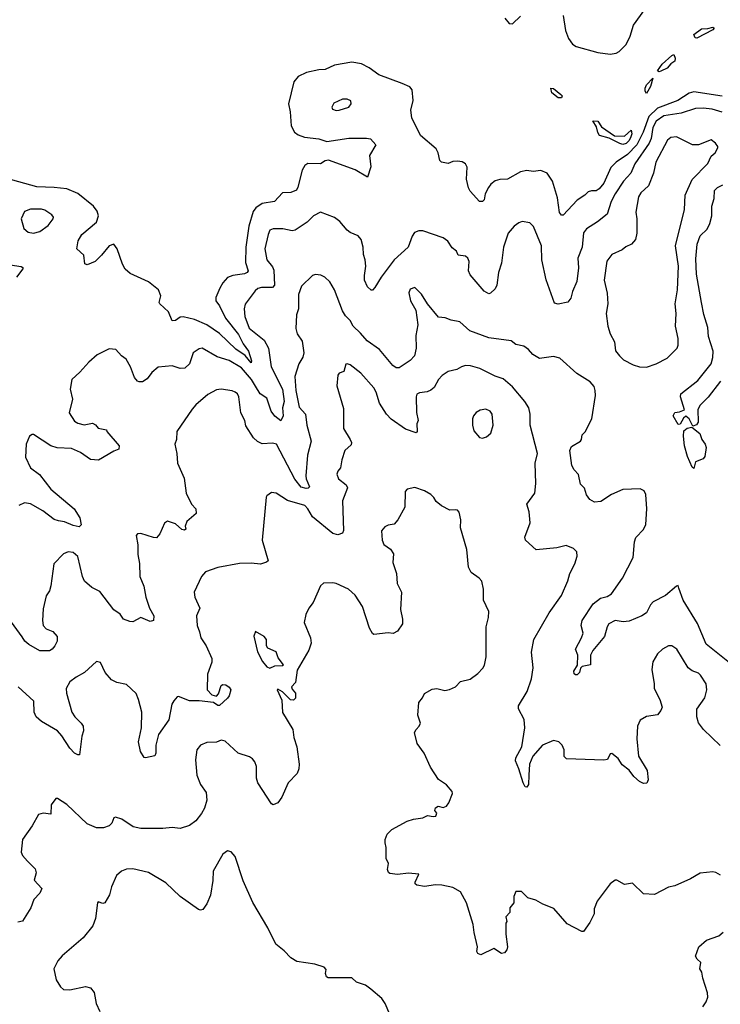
# Model space of a CAD drawing. Extents: x 2133461 to 2293071, y 753526 to 916327.
# Tile 435 of 459: x 2259296 to 2263743, y 873930 to 880179. Entities that reach past the tile are written whole.
import ezdxf

# ---------------------------------------------------------------- set-up
doc = ezdxf.new("R2010")
doc.units = 0

msp = doc.modelspace()

# ---------------------------------------------------------------- linework, layer by layer
at = {"layer": '0CON10XD'}
for points in [[(2262746.4, 880205), (2262761.7, 880111.7), (2262780.5, 880060.5), (2262804.3, 880024.3), (2262829.5, 880009.5), (2262965, 879970), (2263045, 879961.5), (2263082.6, 879967.4), (2263102, 879978), (2263145, 880021.2), (2263170.6, 880075), (2263192.7, 880145), (2263263.3, 880245)], [(2262375, 880189.2), (2262403.8, 880155), (2262425, 880152.5), (2262475, 880201.1)], [(2263595, 880062.5), (2263583.6, 880063.6), (2263576, 880085), (2263625, 880121.9), (2263665, 880122.5), (2263695, 880131.2), (2263703.3, 880125), (2263695, 880114.4), (2263595, 880062.5)], [(2263755, 879694.8), (2263575, 879721.7), (2263545, 879713.3), (2263473.6, 879666.4), (2263345, 879618), (2263290.1, 879565), (2263253.6, 879465), (2263214.1, 879385), (2263155, 879322.8), (2263082.7, 879275), (2263048.2, 879241.8), (2263005, 879142.2), (2262975, 879105.5), (2262955, 879093.8), (2262925, 879093.8), (2262905, 879086.7), (2262884.3, 879065), (2262835, 879034.5), (2262745, 878938.6), (2262735, 878939.2), (2262722.5, 878955), (2262709.4, 879049.4), (2262677.3, 879155), (2262645.3, 879205.3), (2262605, 879222.2), (2262555, 879215.4), (2262515, 879222.2), (2262475, 879213.3), (2262392.4, 879167.6), (2262344.3, 879165.7), (2262315, 879157.5), (2262285.8, 879135), (2262271.9, 879115), (2262250, 879075), (2262243.8, 879035), (2262235, 879026.2), (2262215, 879026.2), (2262155, 879091.2), (2262145, 879112.5), (2262132.7, 879167.3), (2262135.7, 879244.3), (2262125, 879264), (2262105, 879277.1), (2262075, 879281.4), (2262045, 879279.2), (2262015, 879266.2), (2261974.2, 879274.2), (2261964, 879285), (2261952.9, 879335), (2261940.3, 879360.3), (2261840.6, 879445), (2261785.4, 879555.4), (2261780, 879605), (2261794.6, 879665.4), (2261786.8, 879735), (2261772.9, 879752.9), (2261723.8, 879773.8), (2261575, 879829.6), (2261515, 879873.2), (2261465, 879899.7), (2261405, 879908.7), (2261295, 879889.6), (2261235, 879863.9), (2261195, 879861.8), (2261116.2, 879845), (2261065, 879819.1), (2261037.5, 879785), (2261003.2, 879645), (2261014, 879595), (2261019.8, 879505), (2261040.4, 879465), (2261065, 879448.8), (2261105, 879434.7), (2261195, 879423.9), (2261245, 879405.8), (2261385, 879427.1), (2261498, 879428), (2261522.5, 879422.5), (2261556.7, 879385), (2261517.5, 879317.5), (2261526, 879245), (2261505, 879180), (2261425.6, 879225.6), (2261256.9, 879286.9), (2261235, 879284.4), (2261205, 879264.6), (2261125, 879267.3), (2261106.6, 879253.4), (2261090, 879225), (2261062.7, 879117.3), (2261052.7, 879097.3), (2261018, 879082), (2260965, 879080.8), (2260914.1, 879025.9), (2260835, 879012.2), (2260794.6, 878985.4), (2260778.8, 878961.2), (2260751.2, 878868.8), (2260731.4, 878735), (2260729, 878639), (2260746.4, 878585), (2260740.6, 878575), (2260723.6, 878566.4), (2260648.8, 878555), (2260615, 878542.9), (2260585, 878508.2), (2260567.1, 878475), (2260540.5, 878415), (2260541.1, 878395), (2260563.9, 878363.9), (2260602.9, 878285), (2260685, 878180.3), (2260715, 878121.8), (2260748.4, 878075), (2260768.2, 878015), (2260765, 878001.9), (2260727.9, 878047.9), (2260667.4, 878087.4), (2260565, 878186.9), (2260485, 878243.2), (2260405, 878277.2), (2260335, 878292.5), (2260315, 878290.9), (2260285, 878270.9), (2260265, 878267.8), (2260240, 878325), (2260185.5, 878375.5), (2260181.9, 878385), (2260192.9, 878427.1), (2260176.8, 878465), (2260115, 878516.3), (2259997.7, 878567.7), (2259965.6, 878595), (2259948.1, 878628.1), (2259915, 878725.8), (2259895, 878755.6), (2259864.3, 878745), (2259815.4, 878684.6), (2259774.6, 878645.4), (2259725, 878624.2), (2259710, 878630), (2259703.8, 878685), (2259658.8, 878725), (2259667.5, 878775), (2259690.6, 878815), (2259783.3, 878895), (2259797.7, 878935), (2259788.2, 878965), (2259765.3, 878995), (2259665, 879075.3), (2259595, 879105.3), (2259515.2, 879115.2), (2259405, 879118.8), (2259215, 879171.1)], [(2263355, 879848.8), (2263344, 879855), (2263375, 879896.9), (2263435, 879952.5), (2263447.7, 879957.7), (2263457.1, 879935), (2263454.3, 879915), (2263430.3, 879899.7), (2263405, 879871.1), (2263365, 879852.5), (2263355, 879848.8)], [(2263275, 879710), (2263265.9, 879725.9), (2263265.8, 879745), (2263275, 879765.8), (2263315, 879807.5), (2263300, 879755), (2263275, 879710)], [(2262735, 879682.5), (2262715, 879684.2), (2262675, 879714), (2262667.5, 879745), (2262685, 879742), (2262732, 879705), (2262739.2, 879695), (2262735, 879682.5)], [(2261305, 879602), (2261325, 879604.2), (2261385.8, 879624.2), (2261400, 879645), (2261397.5, 879665), (2261375, 879673.8), (2261345, 879673.8), (2261291.2, 879648.8), (2261276.7, 879625), (2261281.7, 879611.7), (2261305, 879602)], [(2263755, 879593.3), (2263691.3, 879611.3), (2263635, 879617.5), (2263585, 879614.6), (2263495, 879586.5), (2263385, 879568.6), (2263336.1, 879535), (2263316, 879494), (2263304.8, 879425), (2263291.4, 879395), (2263201.8, 879265), (2263175.3, 879205), (2263128.8, 879155), (2263075.2, 879074.8), (2263050, 879025), (2263025, 878946), (2262964.7, 878895.3), (2262895, 878852.9), (2262875, 878826.2), (2262865.5, 878734.5), (2262838.6, 878665), (2262844.3, 878605), (2262832.1, 878517.9), (2262804.3, 878455), (2262795, 878412.5), (2262775, 878386.7), (2262715, 878373.8), (2262690.3, 878380.3), (2262638, 878528), (2262610.8, 878655), (2262607.8, 878745), (2262557.4, 878867.4), (2262535, 878890.8), (2262485, 878897.5), (2262465, 878890.8), (2262435, 878868.6), (2262396, 878824), (2262366.7, 878735), (2262355.4, 878635), (2262336.5, 878575), (2262325.6, 878494.4), (2262315, 878470), (2262285, 878442.5), (2262275, 878440), (2262245, 878456.2), (2262155, 878560), (2262144.2, 878585), (2262150, 878645), (2262140, 878665), (2262125, 878677.5), (2262080, 878685), (2262069.3, 878709.3), (2262042.3, 878732.3), (2262014.4, 878774.4), (2261985, 878795.6), (2261855, 878840), (2261830.7, 878839.3), (2261801.7, 878828.3), (2261786.7, 878805), (2261762.5, 878735), (2261672.9, 878655), (2261591.4, 878545), (2261551.4, 878478.6), (2261535, 878462.5), (2261527, 878463), (2261503.4, 878483.4), (2261485.7, 878525.7), (2261484.4, 878555.6), (2261494.1, 878615.9), (2261490, 878655), (2261478.2, 878688.2), (2261476.8, 878735), (2261463.1, 878785), (2261445, 878808), (2261395, 878828.8), (2261375, 878843.8), (2261328.3, 878898.3), (2261294.2, 878924.2), (2261205, 878957.5), (2261162, 878935), (2261120.8, 878895), (2261045, 878844.2), (2261025, 878840), (2260967.3, 878852.7), (2260905, 878851.4), (2260885, 878843.8), (2260874.2, 878815.8), (2260851.4, 878725), (2260865.6, 878655), (2260900.5, 878610.5), (2260908.5, 878588.5), (2260914.7, 878495.3), (2260901.4, 878478.6), (2260831.5, 878478.5), (2260807.7, 878472.3), (2260790.8, 878459.2), (2260726.7, 878373.3), (2260721.2, 878345), (2260724.6, 878295.4), (2260751.9, 878221.9), (2260848.5, 878145), (2260876.4, 878095), (2260891.6, 877975), (2260964.9, 877835), (2260974.9, 877755.1), (2260964.3, 877715), (2260968.3, 877665), (2260955, 877633.8), (2260915, 877663.1), (2260892.3, 877695), (2260865, 877777.1), (2260822.5, 877805), (2260793, 877853)], [(2263125, 879387.5), (2263105, 879392.9), (2263037.8, 879427.8), (2262976.7, 879445), (2262965, 879462.5), (2262958.3, 879498.3), (2262933.3, 879536.7), (2262966, 879535), (2262990.3, 879500.3), (2263072.1, 879442.1), (2263135, 879439.2), (2263177.3, 879477.3), (2263181.1, 879455), (2263176, 879435), (2263165, 879413.3), (2263145, 879394.5), (2263125, 879387.5)], [(2263275, 877974.2), (2263335.5, 877994.5), (2263405, 878030.8), (2263468.8, 878095), (2263475.9, 878114.1), (2263475.7, 878155), (2263458.1, 878235), (2263462.2, 878315), (2263457.8, 878375), (2263470.8, 878465), (2263478.9, 878615), (2263459.1, 878745), (2263516.5, 878975), (2263519.6, 879065), (2263564.4, 879165), (2263665, 879266), (2263685, 879312.5), (2263710, 879335), (2263726.7, 879365), (2263726.7, 879375), (2263713.3, 879395), (2263685, 879416.7), (2263605, 879384), (2263566, 879384), (2263465, 879436.4), (2263428.6, 879431.4), (2263407.8, 879415), (2263334.7, 879275), (2263319.2, 879205), (2263288.5, 879125), (2263239.8, 879080.2), (2263223.6, 879055), (2263207.6, 878957.6), (2263213.5, 878915), (2263213.1, 878825), (2263205.6, 878784.4), (2263180, 878755), (2263143, 878737), (2263121.3, 878718.7), (2263055, 878690), (2263024, 878646), (2263007, 878527), (2263025.4, 878444.6), (2263030, 878375), (2263019.4, 878315), (2263029.2, 878235), (2263044, 878185), (2263072, 878135), (2263078.3, 878078.3), (2263103.3, 878045), (2263129.5, 878019.5), (2263189.7, 877989.7), (2263230, 877975), (2263275, 877974.2)], [(2263745, 877885.8), (2263665.8, 877784.2), (2263615, 877733.3), (2263600, 877705), (2263602, 877625), (2263592.7, 877607.3), (2263570, 877600), (2263545, 877646.7), (2263525, 877662.5), (2263509.3, 877650.7), (2263488.3, 877611.7), (2263475, 877610), (2263444.2, 877665), (2263455, 877686), (2263485, 877690), (2263517, 877703), (2263490, 877785), (2263493.8, 877805), (2263601.7, 877888.3), (2263684.4, 877995), (2263695.3, 878034.7), (2263698.2, 878075), (2263669.2, 878169.3), (2263663.9, 878225), (2263637.9, 878307.9), (2263625, 878383.8), (2263591.3, 878565), (2263588.3, 878661.7), (2263596.1, 878755), (2263615, 878807.1), (2263659.8, 878850.2), (2263677.7, 878885), (2263688.9, 878935), (2263689.3, 878995), (2263703.3, 879045), (2263705.6, 879095), (2263725, 879113.3), (2263759, 879131)], [(2259385, 878824.4), (2259423.3, 878835), (2259476.3, 878873.7), (2259508, 878915), (2259510, 878925), (2259501.2, 878941.2), (2259455, 878971.4), (2259435, 878976.7), (2259365, 878975.7), (2259327.3, 878962.7), (2259306.7, 878915), (2259322, 878855), (2259349.7, 878829.7), (2259385, 878824.4)], [(2259235, 878624.3), (2259305, 878612.5), (2259316.4, 878606.4), (2259317, 878597), (2259276.7, 878545)], [(2263480.8, 876570.8), (2263475, 876587.5), (2263465, 876583.3), (2263394.7, 876525.3), (2263318.1, 876485), (2263300.5, 876465), (2263275.6, 876415), (2263245, 876395.5), (2263165, 876360.9), (2263126.8, 876356.8), (2263075, 876366), (2263036, 876345), (2263024.6, 876325.4), (2263009.2, 876265), (2262935, 876176.2), (2262918.8, 876145), (2262918.8, 876085), (2262866.1, 876073.9), (2262856.7, 876063.3), (2262850, 876035), (2262835, 876021.4), (2262825, 876020.8), (2262815, 876026.7), (2262812.7, 876045), (2262836.7, 876083.3), (2262840, 876145), (2262824, 876185), (2262863.1, 876255), (2262872.9, 876285), (2262860, 876335), (2262865.6, 876365), (2262937.3, 876472.7), (2262982.3, 876507.7), (2263025, 876519.2), (2263053.7, 876536.3), (2263121.5, 876635), (2263190, 876765), (2263199.2, 876865), (2263207.5, 876892.5), (2263255, 876944.3), (2263270, 876975), (2263277.8, 877075), (2263270, 877165), (2263259.7, 877189.7), (2263235, 877202), (2263125, 877198.1), (2263053.6, 877166.4), (2262985, 877120.8), (2262945, 877116.2), (2262914.2, 877134.2), (2262894.5, 877164.5), (2262882.2, 877205), (2262855, 877231.2), (2262843.3, 877293.3), (2262815, 877323.3), (2262800.3, 877350.3), (2262789.2, 877445), (2262798.6, 877471.4), (2262856.7, 877505), (2262863.3, 877515), (2262866.4, 877543.6), (2262885, 877562.5), (2262928.1, 877645), (2262950.6, 877795), (2262950, 877825), (2262942.1, 877852.1), (2262918.3, 877881.7), (2262833.6, 877933.6), (2262725, 878032), (2262685, 878042), (2262595, 878028.6), (2262553.9, 878053.9), (2262525, 878085.7), (2262496.2, 878106.2), (2262445, 878118), (2262415, 878140.8), (2262275, 878159.4), (2262153.3, 878205), (2262090.6, 878260.6), (2262035, 878271.9), (2261997.9, 878287.9), (2261955, 878291.2), (2261885.7, 878375.7), (2261846.7, 878436.7), (2261805, 878478.8), (2261775, 878468.8), (2261765.8, 878445), (2261776, 878395), (2261810, 878335), (2261823.6, 878243.6), (2261810, 878175), (2261813.1, 878095), (2261801.9, 878045), (2261775, 878015.6), (2261705, 877968.6), (2261685, 877969.2), (2261665, 877984.2), (2261580, 878085), (2261501.7, 878141.7), (2261460.5, 878190.5), (2261412, 878235), (2261395, 878270), (2261365, 878300), (2261345, 878332), (2261294.5, 878464.5), (2261264, 878515), (2261234.1, 878544.1), (2261207.7, 878557.7), (2261175, 878561.2), (2261155, 878556), (2261085, 878488.8), (2261066.4, 878435), (2261065.5, 878344.5), (2261054, 878305), (2261048.3, 878218.3), (2261058, 878185), (2261088.3, 878138.3), (2261099.2, 878065), (2261092.6, 878037.4), (2261068.2, 877995), (2261043.8, 877915), (2261049.2, 877825), (2261069.7, 877719.7), (2261110, 877675), (2261118.9, 877605), (2261146.5, 877503.5), (2261123.3, 877415), (2261111.8, 877285), (2261113.8, 877265), (2261135.4, 877215), (2261127.5, 877205), (2261115, 877203.3), (2261083.3, 877213.3), (2261042.2, 877262.2), (2260925.8, 877485), (2260902.1, 877492.1), (2260835, 877488.1), (2260805, 877502.5), (2260780, 877525), (2260731.5, 877601.5), (2260724.6, 877635), (2260700.8, 877685), (2260687.8, 877785), (2260678.6, 877805), (2260665, 877815.7), (2260645, 877824.3), (2260575.9, 877834.1), (2260545, 877830.8), (2260490.5, 877799.5), (2260414, 877735), (2260391.8, 877708.2), (2260294.4, 877565.6), (2260292, 877515), (2260280.8, 877485), (2260294.4, 877425), (2260297.5, 877365), (2260340.2, 877270.2), (2260353.5, 877173.5), (2260387.5, 877105), (2260413.8, 877075), (2260416.7, 877045), (2260357.5, 876995), (2260347.5, 876965), (2260350, 876945), (2260341.7, 876938.3), (2260325, 876943.3), (2260285, 876978.8), (2260235, 876996.7), (2260215, 876983.3), (2260185, 876916.7), (2260165, 876891.2), (2260145, 876892), (2260065, 876918), (2260043.8, 876916.2), (2260036.7, 876905), (2260045.5, 876845.5), (2260045.7, 876785), (2260057.9, 876727.9), (2260059.1, 876645), (2260084.5, 876584.5), (2260097.9, 876515), (2260120.6, 876445), (2260148.2, 876395), (2260145.8, 876365), (2260125, 876359.4), (2260065.8, 876385.8), (2260015, 876356.7), (2259995, 876358.6), (2259955.5, 876375.5), (2259935, 876406), (2259893.8, 876433.8), (2259805, 876550), (2259755, 876575.8), (2259708.6, 876615), (2259694.5, 876645), (2259665, 876772), (2259635, 876797.8), (2259605, 876802.5), (2259575, 876788.8), (2259512.5, 876725), (2259494.3, 876585.7), (2259486, 876555), (2259465, 876522.5), (2259445, 876440), (2259440.6, 876365), (2259446, 876335), (2259465, 876313.8), (2259505.8, 876295.8), (2259533.3, 876265), (2259533.3, 876235), (2259518.8, 876205), (2259503.3, 876185), (2259485.8, 876174.2), (2259425, 876174), (2259355, 876213.3), (2259329.4, 876235), (2259311.8, 876261.8), (2259244.5, 876355)], [(2260793, 877853), (2260767.4, 877895), (2260705, 877969.7), (2260625, 878015.8), (2260549.4, 878039.4), (2260455, 878094.2), (2260435, 878090), (2260398, 878065), (2260373.6, 877995), (2260345, 877967.5), (2260315, 877964.5), (2260265, 877981.9), (2260175, 877973.8), (2260135, 877940), (2260105, 877898.8), (2260075, 877881.2), (2260055, 877880), (2260043.3, 877885), (2260025, 877907.5), (2260000, 877975), (2259973.3, 878025), (2259942.5, 878045), (2259906.1, 878086.1), (2259865, 878091.2), (2259788.3, 878051.7), (2259735, 878006), (2259678.7, 877941.3), (2259627.5, 877895), (2259617.5, 877835), (2259631.7, 877771.7), (2259610, 877685), (2259645, 877631.9), (2259665, 877618.1), (2259705, 877608.1), (2259758.3, 877618.3), (2259777.7, 877607.7), (2259795, 877587.5), (2259847, 877577), (2259850, 877565), (2259927.5, 877475), (2259925, 877452.5), (2259895, 877441.2), (2259797.3, 877382.7), (2259745, 877386.9), (2259682, 877432), (2259625, 877457.7), (2259535, 877462), (2259494.7, 877474.7), (2259385, 877546), (2259375, 877546.2), (2259358.8, 877535), (2259337.5, 877485), (2259332.6, 877402.6), (2259364.4, 877335), (2259421.6, 877291.6), (2259495, 877199.4), (2259643.1, 877075), (2259677.6, 877017.6), (2259686, 876974), (2259675, 876961.2), (2259635, 876968.9), (2259581.9, 876991.9), (2259542.4, 876997.6), (2259515, 877006.9), (2259443, 877063), (2259365, 877107.1), (2259327.4, 877112.6), (2259290, 877095)], [(2263743.4, 875573.4), (2263636, 875675), (2263605.7, 875715.7), (2263594.3, 875755), (2263595, 875802.5), (2263644.3, 875875), (2263658.6, 875925), (2263652.9, 875965), (2263618.2, 876018.2), (2263605, 876031.1), (2263565, 876046.4), (2263540, 876065), (2263467.5, 876185), (2263435, 876204.2), (2263415, 876205.8), (2263377, 876183), (2263345, 876153.8), (2263315.9, 876104.1), (2263309.2, 876055), (2263324, 875965), (2263322.9, 875935), (2263359.2, 875865), (2263374, 875815), (2263366.7, 875795), (2263345, 875766.7), (2263275, 875756), (2263235, 875733.3), (2263218.6, 875695), (2263214.4, 875615), (2263224.2, 875505), (2263278.8, 875415), (2263286.2, 875355), (2263276.4, 875333.6), (2263255, 875331.2), (2263230, 875345), (2263195, 875376.2), (2263165, 875416.2), (2263120.6, 875450.6), (2263095, 875490), (2263055, 875522.5), (2263045, 875520), (2263026.4, 875483.6), (2263005, 875480), (2262768, 875488), (2262752.7, 875502.7), (2262753.1, 875545), (2262740, 875575), (2262718.8, 875595), (2262685, 875603.8), (2262614.2, 875575), (2262552.9, 875505), (2262533.1, 875455), (2262527.1, 875385), (2262526, 875325), (2262515, 875307.5), (2262505, 875310), (2262491.2, 875335), (2262465.6, 875425), (2262442.5, 875475), (2262445.7, 875494.3), (2262484.4, 875565), (2262503.5, 875685), (2262498, 875738), (2262462, 875805), (2262462, 875825), (2262516.9, 875915), (2262544.4, 875995), (2262555.5, 876065), (2262545.7, 876165.7), (2262559.4, 876245), (2262657.5, 876415), (2262734.6, 876525.4), (2262775, 876618.8), (2262788.5, 876665), (2262819.5, 876725), (2262834.5, 876775), (2262831.7, 876801.7), (2262812.4, 876822.4), (2262765, 876841.1), (2262705, 876827.9), (2262574.4, 876814.4), (2262506.8, 876876.8), (2262502.9, 876895), (2262536.6, 876986.6), (2262530, 877055), (2262516, 877105), (2262565.4, 877174.6), (2262573.2, 877235), (2262568.9, 877365), (2262583.1, 877425), (2262536.9, 877605), (2262535.8, 877675), (2262527.5, 877715), (2262502.5, 877755), (2262425, 877849.4), (2262365, 877900.6), (2262315, 877917.5), (2262216.7, 877965), (2262157.3, 877982.7), (2262125, 877985.5), (2262101.2, 877975), (2262071.5, 877958.5), (2262015, 877945.8), (2261978.7, 877921.3), (2261955, 877896), (2261927.1, 877845), (2261905, 877827.1), (2261883.4, 877816.6), (2261835, 877811.4), (2261817.7, 877802.3), (2261812.5, 877785), (2261815.7, 877685.7), (2261825.9, 877635.9), (2261818, 877615), (2261818.8, 877565), (2261813, 877557), (2261745, 877579.5), (2261653.6, 877643.6), (2261625.6, 877675), (2261580, 877745), (2261559.2, 877815), (2261545, 877842.9), (2261462, 877935), (2261395, 877988), (2261375, 877995.8), (2261367.5, 877992.5), (2261353.6, 877946.4), (2261325, 877936.2), (2261315, 877922.5), (2261308.8, 877855), (2261352.4, 877712.4), (2261352.5, 877585), (2261394.2, 877515), (2261402, 877495), (2261399.4, 877480.6), (2261360.4, 877445), (2261341.4, 877385), (2261333.3, 877335), (2261315, 877313.3), (2261309.4, 877295), (2261319.4, 877265), (2261367.6, 877227.6), (2261377, 877207), (2261345.3, 877124.7), (2261352, 876938), (2261345, 876920.8), (2261315, 876910), (2261285, 876918.6), (2261154.6, 877024.6), (2261125.7, 877075), (2261105.3, 877095.3), (2260997.3, 877127.3), (2260923.9, 877173.9), (2260895, 877177.5), (2260865, 877157.5), (2260861.7, 877148.3), (2260835.8, 876875), (2260872.5, 876745), (2260863.6, 876736.4), (2260825.8, 876724.2), (2260765, 876729.6), (2260691.7, 876728.3), (2260555, 876701.5), (2260475.5, 876674.5), (2260450, 876645), (2260404.2, 876545), (2260408.6, 876515), (2260440.8, 876445), (2260418.1, 876395), (2260422.5, 876335), (2260438.6, 876295), (2260445.8, 876255), (2260479.2, 876205), (2260515.6, 876125), (2260515, 876102.5), (2260488.8, 876025), (2260485.6, 875925), (2260515, 875894), (2260545, 875886.2), (2260558.6, 875901.4), (2260576.2, 875953.8), (2260585, 875960), (2260605, 875957.5), (2260625, 875943.8), (2260635.7, 875925.7), (2260625, 875888.8), (2260615, 875872), (2260565, 875827.5), (2260555, 875827.5), (2260526.1, 875846.1), (2260435, 875857.1), (2260375, 875855.7), (2260305, 875884), (2260295, 875881.2), (2260275, 875856), (2260261.1, 875835), (2260242.9, 875735), (2260178.5, 875641.5), (2260161.4, 875575), (2260160.8, 875525), (2260155, 875507.5), (2260095, 875493.3), (2260086.4, 875496.4), (2260064.2, 875535), (2260050.8, 875595), (2260069.2, 875685), (2260071.5, 875785), (2260051.4, 875865), (2260035, 875903.3), (2259975, 875960.8), (2259912.1, 875972.1), (2259878.7, 875988.7), (2259838.8, 876035), (2259808.8, 876098.8), (2259785, 876106.7), (2259708.8, 876035), (2259655, 876006.7), (2259615, 875975.7), (2259591.4, 875935), (2259594.4, 875905), (2259627.8, 875785), (2259645.7, 875755), (2259686.7, 875715), (2259698.8, 875695), (2259701.2, 875665), (2259691.2, 875631.2), (2259676.4, 875513.6), (2259665, 875512.5), (2259645, 875523.3), (2259615, 875556.7), (2259564.3, 875634.3), (2259536.2, 875665), (2259435, 875724), (2259400, 875755), (2259388.6, 875785), (2259387.1, 875855), (2259287.5, 875945)], [(2262235, 877522.5), (2262258.3, 877531.7), (2262285.8, 877554.2), (2262302.5, 877605), (2262295.8, 877675), (2262283.3, 877695), (2262255, 877708), (2262219.5, 877700.5), (2262194.2, 877685.8), (2262176.7, 877665), (2262171.2, 877645), (2262170, 877605), (2262179.3, 877569.3), (2262215, 877527.5), (2262235, 877522.5)], [(2263575, 877330), (2263565, 877340), (2263535, 877407.5), (2263515.7, 877475), (2263509.2, 877535), (2263511.2, 877568.8), (2263534, 877586), (2263563.3, 877593.3), (2263613, 877553), (2263626, 877515), (2263648, 877485), (2263653.8, 877465), (2263645, 877407.5), (2263635, 877392.5), (2263585, 877372.5), (2263575, 877330)], [(2263745, 874748.8), (2263715, 874766.7), (2263695, 874771.2), (2263615, 874763.3), (2263555, 874726.7), (2263455, 874682.5), (2263415, 874673.3), (2263325, 874626.7), (2263255, 874631.4), (2263185, 874698.8), (2263135, 874690), (2263087, 874717), (2263075, 874717.5), (2263043.3, 874695), (2262961.2, 874585), (2262943.6, 874536.4), (2262942.5, 874505), (2262915, 874450), (2262875, 874392.5), (2262865, 874392.5), (2262771.2, 874441.2), (2262687.6, 874537.6), (2262617.5, 874565), (2262571.7, 874591.7), (2262522.5, 874605), (2262482.5, 874645), (2262445, 874646.2), (2262433.8, 874615), (2262432.5, 874575), (2262408.3, 874541.7), (2262407, 874513), (2262382.5, 874485), (2262387.5, 874455), (2262382.5, 874445), (2262382.5, 874375), (2262392, 874295), (2262388.8, 874275), (2262373.2, 874256.8), (2262355, 874252), (2262305, 874284), (2262223.6, 874243.6), (2262205, 874253.3), (2262198.8, 874265), (2262202, 874295), (2262180, 874385), (2262175, 874437.5), (2262132.5, 874575), (2262095, 874644.2), (2262045, 874671.5), (2261975, 874685.5), (2261935, 874688.5), (2261865, 874678.5), (2261816.1, 874686.1), (2261806.7, 874695), (2261806.7, 874705), (2261830, 874755), (2261765, 874761.5), (2261695, 874753.3), (2261645, 874760), (2261636.4, 874766.4), (2261631.2, 874785), (2261637, 874823), (2261623.3, 874855), (2261623.3, 874925), (2261616.7, 874955), (2261616.7, 874975), (2261629.3, 875010.7), (2261659.5, 875040.5), (2261755, 875093.3), (2261795, 875106), (2261855.7, 875114.3), (2261885, 875128.8), (2261921.7, 875121.7), (2261936.7, 875125), (2261943.6, 875143.6), (2261930.7, 875160.7), (2261935, 875177.5), (2261951.7, 875188.3), (2261985, 875180), (2262005, 875186.7), (2262020.7, 875209.3), (2262043, 875267), (2262040.7, 875280.7), (2262005, 875322.5), (2261955, 875357.5), (2261903.3, 875435), (2261864.1, 875524.1), (2261820, 875585), (2261803.3, 875655), (2261812.5, 875675), (2261832.5, 875695), (2261840, 875715), (2261823.8, 875765), (2261828.8, 875845), (2261852.5, 875875), (2261865, 875902.5), (2261915, 875930), (2261945, 875933.8), (2261995, 875922.5), (2262025, 875928), (2262063.3, 875945), (2262095, 875978.8), (2262155.9, 875994.1), (2262205, 876028.8), (2262236.8, 876063.2), (2262247, 876083), (2262257.5, 876135), (2262258.1, 876325), (2262272.5, 876385), (2262273.9, 876423.9), (2262240.8, 876495), (2262240.8, 876565), (2262228.8, 876615), (2262213.3, 876635), (2262161.3, 876671.3), (2262144.2, 876705), (2262133.6, 876816.4), (2262094.4, 876955), (2262096.9, 877005), (2262085, 877053.3), (2262075, 877066.2), (2262065, 877068.8), (2262025.9, 877065.9), (2261974.3, 877094.3), (2261940.5, 877120.5), (2261925, 877147.5), (2261906.7, 877165), (2261865, 877188.8), (2261805, 877210), (2261755, 877200), (2261743.3, 877185), (2261740, 877085), (2261696.2, 877005), (2261673.6, 876976.4), (2261635, 876971.2), (2261615, 876961.2), (2261593.3, 876935), (2261596.2, 876875), (2261608.3, 876848.3), (2261649.3, 876819.3), (2261669.3, 876789.3), (2261665.7, 876735), (2261688.8, 876665), (2261691.7, 876601.7), (2261718.8, 876545), (2261713.8, 876435), (2261726.2, 876375), (2261726.1, 876343.9), (2261695, 876297.5), (2261667, 876283), (2261635, 876286.7), (2261545, 876276.7), (2261535, 876283.3), (2261517, 876317), (2261473.1, 876455), (2261425.9, 876525.9), (2261383.9, 876563.9), (2261305, 876600.8), (2261283.9, 876606.1), (2261225, 876603.3), (2261206.7, 876585), (2261159.5, 876480.5), (2261132.5, 876445), (2261112.5, 876405), (2261102.3, 876352.3), (2261141.2, 876255), (2261147.3, 876222.7), (2261132.7, 876177.3), (2261058.3, 876051.7), (2261047, 875973), (2261022.5, 875945), (2261025, 875930), (2261047.5, 875905), (2261047, 875873), (2261035, 875860), (2261015, 875862.5), (2260965, 875912.5), (2260935, 875930), (2260930, 875925), (2260959.3, 875859.3), (2260965, 875782.5), (2261029.2, 875675), (2261035.7, 875624.3), (2261056.5, 875565), (2261070, 875455), (2261068.2, 875425), (2261057.8, 875395), (2261001.4, 875335), (2260960, 875245), (2260935, 875208.8), (2260905, 875196.7), (2260895, 875203.3), (2260807.5, 875335), (2260800, 875365), (2260799.7, 875439.7), (2260789.3, 875469.3), (2260775, 875488), (2260755, 875501.4), (2260684, 875525), (2260599.8, 875599.8), (2260575, 875605.6), (2260545, 875593.1), (2260485, 875591.1), (2260444.6, 875575.4), (2260421.4, 875545), (2260411.9, 875481.9), (2260421.4, 875385), (2260443.1, 875325), (2260479.5, 875275), (2260484.6, 875225.4), (2260470, 875175), (2260449.5, 875140.5), (2260415, 875094.4), (2260375, 875064.3), (2260315, 875046.2), (2260265, 875052.9), (2260205, 875045.7), (2260065, 875046.4), (2260016.2, 875056.2), (2259945, 875104.3), (2259905, 875118.8), (2259895, 875112.5), (2259880.9, 875079.1), (2259865, 875062.5), (2259828.9, 875051.1), (2259785, 875050.4), (2259725, 875076.5), (2259595, 875198.8), (2259536.1, 875236.1), (2259525, 875236.7), (2259496.2, 875195), (2259493.8, 875136.2), (2259445, 875142.5), (2259416.7, 875135), (2259375, 875063.8), (2259314.3, 874975), (2259305.8, 874895), (2259314.2, 874875), (2259345, 874838.6), (2259395, 874790.6), (2259400.8, 874765), (2259388.3, 874718.3), (2259437.5, 874665), (2259423.3, 874635), (2259386, 874595), (2259367.4, 874542.6), (2259315, 874457.5), (2259285, 874451.2)], [(2263875, 876038.6), (2263654.4, 876215), (2263597.8, 876347.8), (2263508.2, 876495), (2263480.8, 876570.8)], [(2260885, 876063.3), (2260915, 876077.5), (2260965, 876080), (2260970, 876085), (2260938, 876128), (2260925, 876166.7), (2260871.2, 876191.2), (2260863.8, 876205), (2260862, 876245), (2260848, 876265), (2260793, 876297), (2260783.6, 876266.4), (2260805, 876167.5), (2260836.7, 876105), (2260865, 876072.5), (2260885, 876063.3)], [(2261646.2, 873865), (2261616.2, 873935), (2261595, 873966.7), (2261526.1, 874026.1), (2261490.7, 874050.7), (2261435, 874071.2), (2261405, 874098.8), (2261255, 874097.5), (2261243.3, 874105), (2261237.5, 874125), (2261241.7, 874151.7), (2261230, 874165), (2261170, 874185), (2261055, 874201.4), (2261016.7, 874225), (2260975, 874270), (2260922.7, 874312.7), (2260871.2, 874415), (2260775.6, 874575.6), (2260714.5, 874714.5), (2260665, 874867.5), (2260638.3, 874898.3), (2260615, 874903.3), (2260585, 874883.8), (2260523.8, 874775), (2260522.5, 874715), (2260507, 874623), (2260485, 874567.5), (2260458.3, 874531.7), (2260445, 874527.5), (2260431.7, 874531.7), (2260315, 874614), (2260225, 874700), (2260115, 874766), (2260015, 874789.2), (2259975, 874787.5), (2259943.3, 874775), (2259911.7, 874748.3), (2259878.6, 874675), (2259865.5, 874624.5), (2259836.4, 874573.6), (2259825, 874570), (2259795, 874581.2), (2259790, 874575), (2259777.8, 874475), (2259761.1, 874428.9), (2259699.1, 874350.9), (2259565, 874238.6), (2259537.5, 874205), (2259514, 874155), (2259528, 874085), (2259555, 874040), (2259575, 874024), (2259615, 874021.4), (2259715, 874042.9), (2259745.4, 874035.4), (2259769.4, 874005), (2259781.4, 873935), (2259804.3, 873884.3)], [(2263633.3, 873915), (2263653.3, 873945), (2263663.3, 873975), (2263663, 874003), (2263633.3, 874095), (2263626.7, 874135), (2263612.5, 874155), (2263618.8, 874195), (2263595.9, 874215.9), (2263586.7, 874235), (2263606.7, 874295), (2263655, 874336.7), (2263733.3, 874365), (2263761.2, 874388.8)]]:
    msp.add_lwpolyline(points, dxfattribs=at)

doc.saveas('drawing.dxf')
